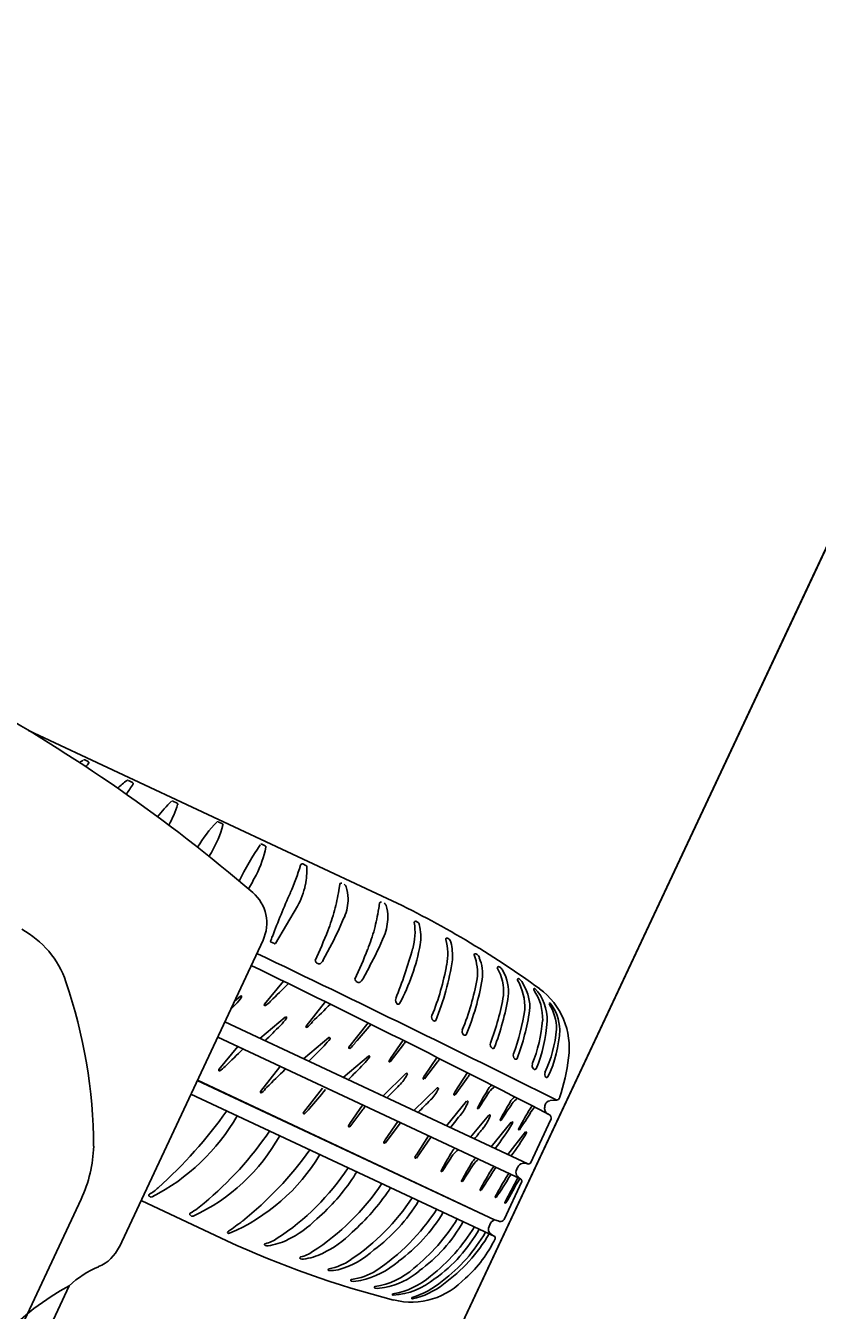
# Model space of a CAD drawing. Extents: x 14104283 to 14129344, y 8637090 to 8673339.
# Drawn here: x 14118256.24 to 14118262.8, y 8668538.25 to 8668548.89 of the extents above; entities that cross this region are included whole.
import ezdxf

# ---------------------------------------------------------------- set-up
doc = ezdxf.new("R2010")
doc.units = 0
for name, color, linetype in [('Cell', 7, 'Continuous'), ('Default', 7, 'Continuous'), ('Terrain', 7, 'Continuous')]:
    doc.layers.add(name, color=color, linetype=linetype)

msp = doc.modelspace()

# ---------------------------------------------------------------- linework, layer by layer
at = {"layer": 'Cell'}
for p, q in [((14118259.232, 8668541.658), (14118256.26, 8668543.05)), ((14118256.726, 8668542.806), (14118256.754, 8668542.792)), ((14118256.759, 8668542.781), (14118256.759, 8668542.781)), ((14118257.087, 8668542.637), (14118257.122, 8668542.619)), ((14118257.456, 8668542.464), (14118257.491, 8668542.447)), ((14118257.83, 8668542.292), (14118257.866, 8668542.277)), ((14118258.193, 8668542.108), (14118258.221, 8668542.094)), ((14118258.558, 8668541.932), (14118258.533, 8668541.945)), ((14118258.831, 8668541.725), (14118258.839, 8668541.776)), ((14118258.306, 8668541.284), (14118258.488, 8668541.595)), ((14118259.161, 8668541.571), (14118259.168, 8668541.622)), ((14118259.482, 8668541.462), (14118259.47, 8668541.469)), ((14118258.203, 8668541.313), (14118257.013, 8668538.773)), ((14118258.271, 8668541.295), (14118258.291, 8668541.287)), ((14118258.291, 8668541.287), (14118258.3, 8668541.283)), ((14118258.757, 8668541.251), (14118258.699, 8668541.144)), ((14118259.742, 8668541.323), (14118259.73, 8668541.329)), ((14118258.634, 8668541.145), (14118258.634, 8668541.145)), ((14118259.978, 8668541.194), (14118259.966, 8668541.2)), ((14118258.676, 8668541.118), (14118258.676, 8668541.118)), ((14118259.087, 8668541.097), (14118259.029, 8668540.99)), ((14118260.17, 8668541.087), (14118260.158, 8668541.093)), ((14118258.371, 8668540.973), (14118258.214, 8668540.782)), ((14118258.964, 8668540.991), (14118258.964, 8668540.991)), ((14118259.006, 8668540.963), (14118259.006, 8668540.963)), ((14118260.325, 8668540.993), (14118260.325, 8668540.993)), ((14118257.966, 8668540.807), (14118258.016, 8668540.849)), ((14118258.719, 8668540.804), (14118258.56, 8668540.601)), ((14118257.885, 8668540.635), (14118260.396, 8668539.459)), ((14118258.177, 8668540.498), (14118258.387, 8668540.675)), ((14118259.073, 8668540.629), (14118258.914, 8668540.426)), ((14118257.827, 8668540.51), (14118260.337, 8668539.334)), ((14118258.538, 8668540.329), (14118258.749, 8668540.506)), ((14118257.994, 8668540.431), (14118257.837, 8668540.24)), ((14118259.257, 8668540.305), (14118259.366, 8668540.448)), ((14118259.363, 8668540.485), (14118259.258, 8668540.332)), ((14118258.866, 8668540.176), (14118259.076, 8668540.352)), ((14118259.54, 8668540.163), (14118259.648, 8668540.306)), ((14118259.646, 8668540.343), (14118259.541, 8668540.19)), ((14118258.342, 8668540.262), (14118258.183, 8668540.059)), ((14118259.195, 8668540.021), (14118259.387, 8668540.209)), ((14118259.795, 8668540.031), (14118259.9, 8668540.178)), ((14118259.897, 8668540.216), (14118259.796, 8668540.058)), ((14118258.696, 8668540.087), (14118258.537, 8668539.885)), ((14118259.453, 8668539.901), (14118259.645, 8668540.088)), ((14118260.1, 8668540.112), (14118260.1, 8668540.112)), ((14118257.605, 8668540.037), (14118260.122, 8668538.858)), ((14118259.723, 8668539.774), (14118259.89, 8668539.979)), ((14118260.289, 8668540.015), (14118260.289, 8668540.015)), ((14118260.581, 8668539.983), (14118260.635, 8668539.987)), ((14118258.922, 8668539.767), (14118259.031, 8668539.91)), ((14118259.028, 8668539.947), (14118258.923, 8668539.795)), ((14118259.923, 8668539.681), (14118260.073, 8668539.864)), ((14118260.433, 8668539.94), (14118260.433, 8668539.94)), ((14118259.32, 8668539.811), (14118259.215, 8668539.658)), ((14118260.093, 8668539.601), (14118260.26, 8668539.805)), ((14118260.419, 8668539.465), (14118260.588, 8668539.828)), ((14118259.575, 8668539.692), (14118259.474, 8668539.534)), ((14118260.231, 8668539.536), (14118260.377, 8668539.724)), ((14118260.125, 8668539.586), (14118260.125, 8668539.586)), ((14118259.966, 8668539.508), (14118259.966, 8668539.508)), ((14118260.115, 8668539.438), (14118260.115, 8668539.438)), ((14118260.349, 8668539.464), (14118260.349, 8668539.464)), ((14118260.314, 8668539.345), (14118260.206, 8668539.14)), ((14118260.239, 8668539.38), (14118260.239, 8668539.38)), ((14118260.304, 8668539.367), (14118260.304, 8668539.367)), ((14118260.2, 8668538.998), (14118260.347, 8668539.312)), ((14118257.192, 8668539.155), (14118257.903, 8668538.822)), ((14118257.267, 8668539.186), (14118257.267, 8668539.186)), ((14118257.284, 8668539.186), (14118257.284, 8668539.186)), ((14118259.491, 8668539.154), (14118259.491, 8668539.154)), ((14118257.606, 8668539.029), (14118257.606, 8668539.029)), ((14118257.622, 8668539.027), (14118257.622, 8668539.027)), ((14118259.695, 8668539.058), (14118259.695, 8668539.058)), ((14118257.918, 8668538.903), (14118257.918, 8668538.903)), ((14118259.86, 8668538.981), (14118259.86, 8668538.981)), ((14118259.993, 8668538.919), (14118259.993, 8668538.919)), ((14118260.12, 8668538.995), (14118260.12, 8668538.995)), ((14118257.91, 8668538.887), (14118257.91, 8668538.887)), ((14118257.926, 8668538.885), (14118257.926, 8668538.885)), ((14118260.076, 8668538.88), (14118260.076, 8668538.88)), ((14118260.122, 8668538.858), (14118260.122, 8668538.858)), ((14118258.824, 8668538.582), (14118258.824, 8668538.582)), ((14118259.012, 8668538.493), (14118259.012, 8668538.493)), ((14118256.597, 8668538.45), (14118253.226, 8668531.256)), ((14118259.208, 8668538.435), (14118259.208, 8668538.435))]:
    msp.add_line(p, q, dxfattribs=at)
for points in [[(14118260.455, 8668540.912), (14118260.455, 8668540.912), (14118260.455, 8668540.912)], [(14118260.582, 8668540.792), (14118260.582, 8668540.792), (14118260.582, 8668540.792)], [(14118257.659, 8668540.152), (14118260.12, 8668538.995), (14118257.658, 8668540.149)], [(14118259.214, 8668539.631), (14118259.343, 8668539.8), (14118259.343, 8668539.8)], [(14118259.473, 8668539.507), (14118259.595, 8668539.682), (14118259.595, 8668539.682)], [(14118260.304, 8668539.414), (14118260.309, 8668539.424), (14118260.313, 8668539.433)], [(14118249.368, 8668523.527), (14118253.032, 8668531.347), (14118256.696, 8668539.168)], [(14118259.281, 8668538.371), (14118259.281, 8668538.371), (14118259.281, 8668538.371)], [(14118259.44, 8668538.341), (14118259.44, 8668538.341), (14118259.44, 8668538.341)]]:
    msp.add_lwpolyline(points, dxfattribs=at)
for centre, radius, start, end in [((14118249.046, 8668531.113), 13.948, 49.4252, 60.9589), ((14118257.417, 8668541.832), 1.201, 125.8703, 127.61), ((14118256.72, 8668542.797), 0.0109, 60.2001, 127.3708), ((14118251.901, 8668546.332), 6.017, 323.467, 323.8333), ((14118256.75, 8668542.783), 0.00943, 342.7714, 63.925), ((14118257.795, 8668541.682), 1.195, 126.9822, 131.8414), ((14118257.081, 8668542.631), 0.00792, 44.569, 133.7436), ((14118202.812, 8668578.235), 64.957, 326.64663, 326.73787), ((14118257.118, 8668542.611), 0.00943, 342.7714, 63.925), ((14118258.208, 8668541.666), 1.104, 133.7436, 142.7289), ((14118256.669, 8668542.692), 0.865, 330.502, 342.7714), ((14118257.45, 8668542.458), 0.00792, 44.569, 133.7436), ((14118257.487, 8668542.438), 0.00943, 342.7714, 63.925), ((14118258.614, 8668541.525), 1.104, 136.033, 149.6813), ((14118257.035, 8668542.489), 0.865, 328.7532, 345.0607), ((14118257.824, 8668542.287), 0.00792, 46.8584, 136.033), ((14118257.862, 8668542.268), 0.00943, 345.0607, 66.2143), ((14118259.823, 8668540.95), 2.007, 144.9385, 154.8732), ((14118258.189, 8668542.098), 0.0104, 69.1635, 150.2031), ((14118258.218, 8668542.085), 0.00943, 348.8105, 69.9641), ((14118254.136, 8668544.247), 4.256, 328.2467, 328.7532), ((14118257.378, 8668542.251), 0.865, 332.503, 348.8105), ((14118256.79, 8668542.441), 1.796, 335.8007, 343.588), ((14118258.528, 8668541.93), 0.0154, 72.9333, 166.8083), ((14118257.888, 8668541.899), 0.678, 349.1033, 2.0771), ((14118258.553, 8668541.92), 0.0133, 12.8001, 64.3436), ((14118254.37, 8668543.817), 4.256, 330.7455, 332.503), ((14118258.853, 8668541.77), 0.0161, 84.5401, 156.3368), ((14118258.855, 8668541.743), 0.0388, 18.2382, 56.8739), ((14118257.901, 8668541.454), 0.333, 334.8976, 49.4252), ((14118263.931, 8668539.232), 6.032, 155.8007, 159.5108), ((14118258.01, 8668541.875), 0.553, 329.6284, 349.1033), ((14118257.502, 8668541.922), 1.343, 344.3248, 351.579), ((14118258.603, 8668541.66), 0.304, 359.7399, 18.2382), ((14118258.494, 8668541.66), 0.414, 337.8538, 359.7399), ((14118257.832, 8668541.767), 1.343, 344.3248, 351.579), ((14118259.183, 8668541.615), 0.0161, 84.5401, 156.3368), ((14118259.185, 8668541.588), 0.0388, 18.2382, 56.8739), ((14118258.933, 8668541.505), 0.304, 359.7399, 18.2382), ((14118255.842, 8668534.501), 7.92, 54.0355, 64.6567), ((14118257.037, 8668542.053), 1.827, 338.7471, 344.3248), ((14118256.513, 8668542.466), 2.551, 331.5628, 337.8538), ((14118258.823, 8668541.506), 0.414, 337.8538, 359.7399), ((14118258.958, 8668541.38), 0.504, 344.0623, 8.9181), ((14118259.466, 8668541.46), 0.00986, 62.0964, 188.9181), ((14118259.467, 8668541.434), 0.0323, 14.9702, 61.3931), ((14118255.828, 8668540.715), 0.784, 18.8432, 61.4224), ((14118255.144, 8668542.789), 3.858, 334.781, 338.7471), ((14118257.367, 8668541.898), 1.827, 338.7471, 344.3248), ((14118256.843, 8668542.311), 2.551, 331.5628, 337.8538), ((14118259.126, 8668541.343), 0.384, 349.7143, 14.9702), ((14118260.232, 8668540.614), 2.084, 159.5108, 160.636), ((14118258.273, 8668541.302), 0.00755, 160.636, 254.3401), ((14118258.302, 8668541.287), 0.00438, 245.7112, 324.9053), ((14118254.975, 8668542.518), 4.646, 338.6734, 344.0623), ((14118257.876, 8668541.57), 1.655, 331.7943, 349.7143), ((14118259.726, 8668541.32), 0.00986, 62.0964, 188.9181), ((14118259.265, 8668541.197), 0.468, 349.2297, 15.0273), ((14118259.701, 8668541.278), 0.0612, 17.5146, 47.6291), ((14118259.15, 8668541.168), 0.623, 358.2659, 11.8752), ((14118180.525, 8668379.305), 179.546, 63.5008, 64.38327), ((14118258.669, 8668541.152), 0.0353, 191.4739, 281.794), ((14118258.597, 8668541.21), 0.122, 310.5533, 327.4204), ((14118255.474, 8668542.634), 3.858, 334.781, 338.7471), ((14118257.539, 8668541.498), 2.261, 337.9062, 351.1216), ((14118259.962, 8668541.191), 0.00986, 62.0964, 188.9181), ((14118259.552, 8668541.039), 0.428, 353.6965, 20.6732), ((14118259.937, 8668541.149), 0.0612, 17.5146, 47.6291), ((14118259.663, 8668541.033), 0.358, 352.779, 21.996), ((14118207.341, 8668436.61), 116.172, 62.72909, 64.0892), ((14118257.703, 8668541.465), 2.052, 337.7385, 350.029), ((14118260.154, 8668541.084), 0.00986, 62.0964, 188.9181), ((14118259.812, 8668540.889), 0.384, 354.8662, 30.2716), ((14118260.089, 8668541.008), 0.113, 26.6288, 44.1595), ((14118259.895, 8668540.884), 0.342, 353.8231, 30.5479), ((14118252.511, 8668539.583), 4.288, 0.291, 18.8432), ((14118251.868, 8668547.502), 9.259, 313.6991, 314.9834), ((14118258.998, 8668540.998), 0.0353, 191.4739, 281.794), ((14118258.926, 8668541.056), 0.122, 310.5533, 327.4204), ((14118257.955, 8668541.347), 2.052, 337.7385, 350.029), ((14118257.792, 8668541.379), 2.261, 337.9062, 350.029), ((14118260.32, 8668540.984), 0.00986, 62.0964, 188.9181), ((14118259.919, 8668540.756), 0.453, 357.4111, 30.0031), ((14118260.255, 8668540.905), 0.112, 19.2527, 51.4411), ((14118260.06, 8668540.758), 0.353, 355.2057, 31.3899), ((14118257.56, 8668541.184), 0.579, 315.859, 323.4923), ((14118258.02, 8668540.844), 0.00664, 323.4923, 129.9952), ((14118259.338, 8668540.814), 0.0372, 158.6734, 227.9525), ((14118258.153, 8668541.196), 2.07, 339.1723, 350.5003), ((14118257.989, 8668541.228), 2.278, 339.2259, 350.3856), ((14118260.453, 8668540.905), 0.00766, 71.7302, 213.0767), ((14118260.088, 8668540.66), 0.432, 358.2311, 33.859), ((14118260.184, 8668540.656), 0.373, 357.6926, 43.3529), ((14118260.14, 8668540.425), 0.6, 351.6392, 54.0355), ((14118251.331, 8668547.229), 9.259, 315.491, 315.859), ((14118258.219, 8668540.777), 0.00664, 139.563, 306.0658), ((14118258.054, 8668541.016), 0.297, 304.6714, 315.3362), ((14118252.214, 8668547.33), 9.259, 313.6991, 315.0029), ((14118259.323, 8668540.798), 0.0155, 227.9525, 316.8434), ((14118258.633, 8668540.985), 1.756, 339.5503, 351.8498), ((14118258.474, 8668541.015), 1.958, 339.5763, 351.613), ((14118260.579, 8668540.788), 0.00498, 56.5062, 201.1812), ((14118260.244, 8668540.577), 0.39, 359.7203, 32.3523), ((14118260.29, 8668540.562), 0.371, 1.4431, 38.2675), ((14118251.702, 8668547.055), 9.259, 314.7385, 315.859), ((14118257.932, 8668541.01), 0.579, 315.859, 323.4923), ((14118258.392, 8668540.67), 0.00664, 323.4923, 129.9952), ((14118258.327, 8668540.864), 0.365, 311.5669, 321.1831), ((14118256.27, 8668542.895), 3.631, 317.9107, 321.1465), ((14118259.637, 8668540.674), 0.0372, 158.6734, 227.9525), ((14118259.622, 8668540.658), 0.0155, 227.9525, 316.8434), ((14118259.257, 8668540.754), 1.266, 338.3591, 355.1525), ((14118259.275, 8668540.728), 1.285, 337.9955, 356.1216), ((14118258.565, 8668540.597), 0.00664, 139.563, 306.0658), ((14118258.293, 8668540.841), 0.579, 315.859, 323.4923), ((14118258.753, 8668540.5), 0.00664, 323.4923, 129.9952), ((14118259.89, 8668540.556), 0.0372, 158.6734, 227.9525), ((14118259.875, 8668540.54), 0.0155, 227.9525, 316.8434), ((14118259.54, 8668540.675), 1.099, 335.3558, 354.7682), ((14118259.663, 8668540.616), 1, 334.1671, 357.4171), ((14118251.491, 8668546.96), 9.259, 313.6991, 314.9834), ((14118252.064, 8668546.886), 9.259, 314.7385, 315.859), ((14118258.919, 8668540.422), 0.00664, 139.563, 306.0658), ((14118258.681, 8668540.689), 0.365, 311.5669, 321.1831), ((14118259.201, 8668540.574), 0.208, 322.3665, 331.2866), ((14118260.123, 8668540.447), 0.0372, 158.6734, 227.9525), ((14118260.108, 8668540.431), 0.0155, 227.9525, 316.8434), ((14118252.391, 8668546.733), 9.259, 314.7385, 315.859), ((14118258.62, 8668540.688), 0.579, 315.859, 323.4923), ((14118259.08, 8668540.347), 0.00664, 323.4923, 129.9952), ((14118259.252, 8668540.309), 0.00625, 150.2193, 322.0137), ((14118259.761, 8668540.042), 0.581, 150.0068, 152.2845), ((14118259.484, 8668540.432), 0.208, 322.3665, 331.2866), ((14118260.313, 8668540.358), 0.0372, 158.6734, 227.9525), ((14118260.298, 8668540.342), 0.0155, 227.9525, 316.8434), ((14118260.469, 8668540.273), 0.0372, 158.6734, 227.9525), ((14118259.107, 8668540.527), 1.638, 341.5181, 353.3784), ((14118257.842, 8668540.236), 0.00664, 139.563, 306.0658), ((14118257.677, 8668540.475), 0.297, 304.6714, 315.3362), ((14118251.837, 8668546.788), 9.259, 313.6991, 315.0029), ((14118259.068, 8668540.369), 0.37, 315.6489, 332.852), ((14118259.392, 8668540.204), 0.00664, 323.4923, 129.9952), ((14118260.043, 8668539.9), 0.581, 150.0068, 152.2845), ((14118259.735, 8668540.305), 0.208, 322.3665, 331.2866), ((14118260.454, 8668540.257), 0.0155, 227.9525, 316.8434), ((14118260.574, 8668540.203), 0.0372, 158.6734, 223.1957), ((14118260.554, 8668540.186), 0.0101, 227.9872, 331.0356), ((14118257.95, 8668540.323), 0.365, 311.5669, 321.1831), ((14118255.893, 8668542.353), 3.631, 317.9107, 321.1465), ((14118252.711, 8668546.583), 9.259, 314.7385, 315.6499), ((14118259.535, 8668540.167), 0.00625, 150.2193, 322.0137), ((14118259.326, 8668540.248), 0.37, 315.6489, 332.852), ((14118259.65, 8668540.083), 0.00664, 323.4923, 129.9952), ((14118260.164, 8668540.016), 0.115, 123.9099, 153.9266), ((14118260.224, 8668539.946), 0.183, 123.0553, 143.0435), ((14118255.458, 8668541.373), 2.529, 328.0604, 328.1255), ((14118258.188, 8668540.055), 0.00664, 139.563, 306.0658), ((14118252.969, 8668546.462), 9.259, 314.7385, 315.6499), ((14118259.79, 8668540.034), 0.00625, 150.2193, 322.0137), ((14118260.298, 8668539.768), 0.581, 150.0068, 152.2845), ((14118259.555, 8668540.102), 0.37, 321.9591, 339.1623), ((14118259.895, 8668539.974), 0.00664, 329.8026, 136.3054), ((14118262.409, 8668538.654), 2.74, 148.9545, 152.4228), ((14118249.367, 8668546.869), 12.694, 326.7971, 327.5393), ((14118262.597, 8668538.557), 2.74, 148.9545, 152.4228), ((14118260.353, 8668539.92), 0.115, 123.9099, 153.9266), ((14118260.412, 8668539.849), 0.183, 123.0553, 143.0435), ((14118260.584, 8668539.937), 0.0459, 94.8953, 166.5501), ((14118260.633, 8668540.017), 0.0296, 274.8953, 340.8834), ((14118256.504, 8668540.71), 1.712, 297.114, 330.15), ((14118254.785, 8668542.108), 3.821, 311.8364, 324.6649), ((14118258.542, 8668539.88), 0.00664, 139.563, 306.0658), ((14118258.304, 8668540.148), 0.365, 311.5669, 321.1831), ((14118258.866, 8668540.037), 0.208, 322.3665, 331.2866), ((14118252.554, 8668545.58), 9.259, 321.0488, 321.9601), ((14118259.984, 8668539.92), 0.00474, 155.7192, 330.0321), ((14118260.078, 8668539.859), 0.00664, 329.8026, 136.3054), ((14118249.555, 8668546.772), 12.694, 326.7971, 327.5393), ((14118262.749, 8668538.479), 2.74, 148.9545, 152.4228), ((14118249.707, 8668546.694), 12.694, 326.7971, 327.5393), ((14118263.715, 8668537.71), 3.968, 145.7976, 146.6391), ((14118261.101, 8668539.411), 0.83, 141.2966, 145.4885), ((14118260.655, 8668539.92), 0.119, 166.5501, 183.6958), ((14118260.579, 8668539.915), 0.0426, 183.6958, 220.182), ((14118260.602, 8668539.934), 0.0719, 220.182, 244.5444), ((14118260.558, 8668539.839), 0.0328, 339.6471, 66.4771), ((14118258.917, 8668539.771), 0.00625, 150.2193, 322.0137), ((14118259.426, 8668539.504), 0.581, 150.0068, 152.2845), ((14118252.737, 8668545.465), 9.259, 321.2177, 321.9601), ((14118259.738, 8668539.987), 0.37, 321.9591, 339.1623), ((14118258.322, 8668540.986), 2.283, 322.1597, 328.6161), ((14118260.173, 8668539.824), 0.00474, 155.7192, 330.0321), ((14118260.265, 8668539.801), 0.00664, 329.8026, 136.3054), ((14118256.975, 8668540.446), 1.56, 294.5501, 331.1335), ((14118255.845, 8668541.38), 2.922, 309.7692, 325.657), ((14118259.718, 8668539.368), 0.581, 150.0068, 152.2845), ((14118258.704, 8668540.7), 1.948, 322.8548, 329.6885), ((14118260.324, 8668539.745), 0.00474, 155.7192, 330.0321), ((14118260.38, 8668539.719), 0.00566, 339.9329, 128.0546), ((14118255.696, 8668539.636), 1.104, 334.8976, 358.39), ((14118256.183, 8668541.298), 2.961, 308.6333, 324.4161), ((14118259.209, 8668539.635), 0.00625, 150.2193, 322.0137), ((14118262.107, 8668538.132), 2.74, 148.9545, 152.4228), ((14118260.08, 8668539.35), 0.376, 140.2966, 148.7079), ((14118259.922, 8668539.424), 0.183, 123.7812, 143.0435), ((14118257.3, 8668540.357), 1.6, 293.025, 329.1446), ((14118259.976, 8668539.244), 0.581, 150.0068, 152.2845), ((14118259.468, 8668539.511), 0.00625, 150.2193, 322.0137), ((14118249.065, 8668546.347), 12.694, 326.7971, 327.5393), ((14118262.276, 8668538.049), 2.74, 148.9545, 152.4228), ((14118249.234, 8668546.265), 12.694, 326.7971, 327.5393), ((14118260.118, 8668539.347), 0.222, 133.2443, 148.5139), ((14118260.082, 8668539.366), 0.162, 125.3677, 147.9188), ((14118263.396, 8668537.208), 3.968, 145.7976, 146.6391), ((14118260.364, 8668539.41), 0.0553, 105.163, 155.7541), ((14118260.365, 8668539.389), 0.0765, 66.6073, 102.1647), ((14118260.403, 8668539.477), 0.0192, 246.6073, 324.1991), ((14118257.228, 8668540.526), 2.007, 302.9843, 326.7924), ((14118257.506, 8668540.313), 1.738, 311.1416, 326.4537), ((14118256.68, 8668540.765), 2.677, 328.164, 329.1869), ((14118259.682, 8668539.399), 0.00474, 155.7192, 330.0321), ((14118262.43, 8668537.977), 2.74, 148.9545, 152.4228), ((14118249.388, 8668546.192), 12.694, 326.7971, 327.5393), ((14118260.543, 8668539.118), 0.516, 142.7266, 149.5207), ((14118262.556, 8668537.918), 2.74, 148.9545, 152.4228), ((14118261.029, 8668538.854), 0.949, 146.3509, 149.8538), ((14118191.199, 8668578.175), 79.293, 330.5053, 330.67313), ((14118261.647, 8668538.486), 1.649, 147.5152, 149.6268), ((14118260.354, 8668539.39), 0.0553, 154.0411, 204.6322), ((14118260.372, 8668539.402), 0.0765, 207.6305, 243.1878), ((14118260.328, 8668539.317), 0.0192, 345.5961, 63.1878), ((14118257.117, 8668539.477), 0.305, 298.3707, 315.1653), ((14118257.531, 8668540.407), 1.994, 302.8743, 326.1455), ((14118257.798, 8668540.203), 1.738, 311.1416, 326.4537), ((14118256.972, 8668540.654), 2.677, 328.164, 328.67), ((14118259.852, 8668539.316), 0.00474, 155.7192, 330.0321), ((14118260.006, 8668539.243), 0.00474, 155.7192, 330.0321), ((14118249.514, 8668546.133), 12.694, 326.7971, 327.5393), ((14118257.267, 8668539.199), 0.00986, 118.3707, 220.2769), ((14118257.284, 8668539.213), 0.032, 220.2769, 238.1337), ((14118257.276, 8668539.209), 0.0246, 247.6414, 288.6214), ((14118257.35, 8668539.515), 0.527, 298.3336, 313.6839), ((14118257.944, 8668540.152), 1.783, 303.6952, 326.9276), ((14118258.304, 8668539.864), 1.384, 306.1786, 329.1024), ((14118260.131, 8668539.185), 0.00474, 155.7192, 330.0321), ((14118260.211, 8668539.138), 0.00559, 150.7039, 333.528), ((14118257.605, 8668539.043), 0.00986, 118.3336, 225.8327), ((14118257.638, 8668539.076), 0.0571, 225.8327, 235.7589), ((14118257.616, 8668539.042), 0.0163, 232.5071, 293.9257), ((14118258.148, 8668540.056), 1.783, 303.6952, 326.9276), ((14118258.508, 8668539.769), 1.384, 306.1786, 329.1024), ((14118257.926, 8668538.888), 0.0163, 119.2659, 184.8484), ((14118257.207, 8668540), 1.307, 302.921, 309.0965), ((14118258.044, 8668539.592), 0.843, 295.1227, 315.8302), ((14118258.44, 8668539.848), 1.611, 308.957, 328.3952), ((14118258.762, 8668539.596), 1.259, 305.5995, 330.7626), ((14118258.614, 8668539.766), 1.576, 308.3403, 328.2514), ((14118258.895, 8668539.533), 1.259, 305.5995, 330.7626), ((14118260.166, 8668538.913), 0.0949, 119.4085, 188.6366), ((14118260.414, 8668539.92), 0.97, 252.3483, 254.9918), ((14118260.171, 8668539.014), 0.0328, 254.6176, 330.1481), ((14118261.233, 8668546.008), 7.92, 245.1384, 255.7597), ((14118257.919, 8668538.9), 0.0163, 232.5071, 293.9257), ((14118258.223, 8668538.791), 0.00765, 102.4135, 244.3626), ((14118258.167, 8668539.049), 0.257, 282.4135, 306.7896), ((14118258.154, 8668539.358), 0.585, 278.827, 295.1227), ((14118258.337, 8668539.481), 0.843, 295.1227, 315.8302), ((14118258.874, 8668539.566), 1.351, 307.0616, 330.1565), ((14118258.914, 8668539.558), 1.346, 305.6096, 329.7498), ((14118259.218, 8668539.268), 1.004, 311.237, 334.6917), ((14118260.179, 8668538.979), 0.134, 217.2636, 244.8797), ((14118260.11, 8668538.846), 0.0171, 334.8081, 44.2763), ((14118256.711, 8668538.915), 0.333, 292.66, 334.8976), ((14118258.238, 8668538.82), 0.0405, 244.3626, 278.827), ((14118258.516, 8668538.68), 0.00765, 102.4135, 244.3626), ((14118258.459, 8668538.939), 0.257, 282.4135, 306.7896), ((14118258.447, 8668539.247), 0.585, 278.827, 295.1227), ((14118258.643, 8668539.258), 0.7, 285.0462, 313.1102), ((14118257.154, 8668537.856), 0.814, 112.66, 133.1281), ((14118258.53, 8668538.71), 0.0405, 244.3626, 278.827), ((14118258.75, 8668538.583), 0.00765, 102.4135, 244.3626), ((14118258.764, 8668538.853), 0.278, 266.4292, 282.6715), ((14118258.671, 8668539.036), 0.452, 279.7731, 305.4471), ((14118258.84, 8668539.222), 0.749, 283.2322, 310.3566), ((14118259.037, 8668539.06), 0.624, 278.6606, 311.7858), ((14118258.937, 8668538.494), 0.00765, 102.4135, 244.3626), ((14118258.951, 8668538.764), 0.278, 266.4292, 282.6715), ((14118258.871, 8668539.012), 0.514, 277.2049, 301.2793), ((14118259.095, 8668539.04), 0.616, 280.5749, 310.5012), ((14118259.168, 8668539.019), 0.647, 279.8235, 310.8393), ((14118259.245, 8668538.962), 0.592, 273.4697, 310.2515), ((14118259.432, 8668538.914), 0.6, 255.7597, 318.156), ((14118259.201, 8668539.084), 0.77, 287.9582, 309.2495), ((14118257.643, 8668536.525), 2.191, 118.5214, 154.8976), ((14118259.133, 8668538.436), 0.00765, 102.4135, 244.3626), ((14118259.147, 8668538.706), 0.278, 266.4292, 282.6715), ((14118259.28, 8668538.377), 0.00572, 106.7329, 272.9161), ((14118259.309, 8668538.949), 0.622, 282.1991, 308.6928), ((14118259.44, 8668538.347), 0.00572, 106.7329, 272.9161)]:
    msp.add_arc(centre, radius, start, end, dxfattribs=at)
at = {"layer": 'Default'}
msp.add_lwpolyline([(14118246.342, 8668509.382), (14118261.741, 8668542.161), (14118287.169, 8668596.289), (14118290.157, 8668594.812), (14118249.33, 8668507.905)], close=True, dxfattribs=at)
at = {"layer": 'Terrain'}
msp.add_line((14118233.513, 8668482.073), (14118289.969, 8668602.249), dxfattribs=at)

doc.saveas('drawing.dxf')
